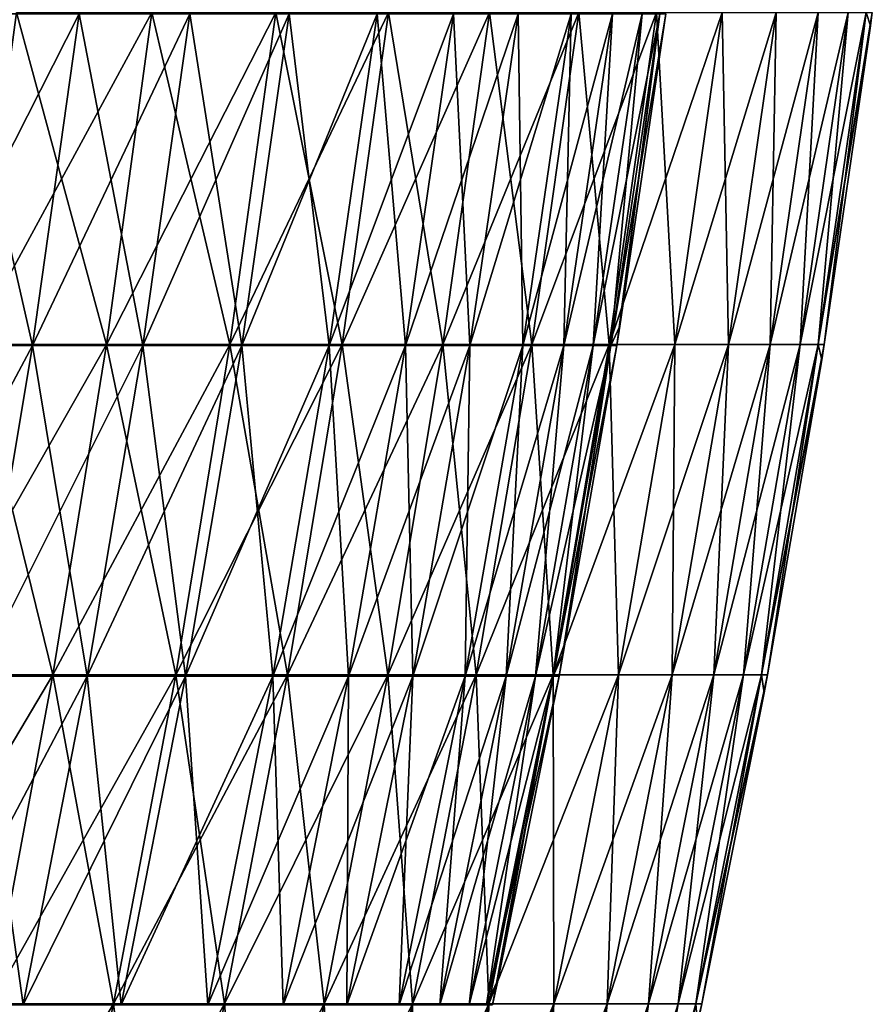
# Model space of a CAD drawing. Header units: millimetres. Extents: x -125 to 125, y -45 to 4025.
# Tile 750 of 755: x 116 to 124, y 3999 to 4009. Entities that reach past the tile are written whole.
import ezdxf

# ---------------------------------------------------------------- set-up
doc = ezdxf.new("R2010")
doc.units = ezdxf.units.MM
doc.header["$LTSCALE"] = 6.999206
for name, color, linetype in [('21', 7, 'CONTINUOUS'), ('22', 7, 'CONTINUOUS'), ('23', 7, 'CONTINUOUS'), ('24', 7, 'CONTINUOUS')]:
    doc.layers.add(name, color=color, linetype=linetype)

msp = doc.modelspace()

# ---------------------------------------------------------------- linework, layer by layer
at = {"layer": '21', "color": 7, "linetype": 'CONTINUOUS'}
for points in [[(115.121, 4005.4252, 44.5981), (116.4398, 4005.4252, 41.0318), (115.5598, 4008.6677, 44.7681), (115.121, 4005.4252, 44.5981)], [(115.5598, 4008.6677, 44.7681), (116.4398, 4005.4252, 41.0318), (116.8836, 4008.6677, 41.1882), (115.5598, 4008.6677, 44.7681)], [(116.4398, 4005.4252, 41.0318), (117.6481, 4005.4252, 37.4266), (116.8836, 4008.6677, 41.1882), (116.4398, 4005.4252, 41.0318)], [(116.8836, 4008.6677, 41.1882), (117.6481, 4005.4252, 37.4266), (118.0966, 4008.6677, 37.5692), (116.8836, 4008.6677, 41.1882)], [(117.6481, 4005.4252, 37.4266), (118.7449, 4005.4252, 33.7858), (118.0966, 4008.6677, 37.5692), (117.6481, 4005.4252, 37.4266)], [(118.0966, 4008.6677, 37.5692), (118.7449, 4005.4252, 33.7858), (119.1975, 4008.6677, 33.9146), (118.0966, 4008.6677, 37.5692)], [(118.7449, 4005.4252, 33.7858), (119.729, 4005.4252, 30.1131), (119.1975, 4008.6677, 33.9146), (118.7449, 4005.4252, 33.7858)], [(119.1975, 4008.6677, 33.9146), (119.729, 4005.4252, 30.1131), (120.1854, 4008.6677, 30.2278), (119.1975, 4008.6677, 33.9146)], [(119.729, 4005.4252, 30.1131), (120.5995, 4005.4252, 26.4117), (120.1854, 4008.6677, 30.2278), (119.729, 4005.4252, 30.1131)], [(120.1854, 4008.6677, 30.2278), (120.5995, 4005.4252, 26.4117), (121.0593, 4008.6677, 26.5124), (120.1854, 4008.6677, 30.2278)], [(120.5995, 4005.4252, 26.4117), (121.3557, 4005.4252, 22.6853), (121.0593, 4008.6677, 26.5124), (120.5995, 4005.4252, 26.4117)], [(121.0593, 4008.6677, 26.5124), (121.3557, 4005.4252, 22.6853), (121.8183, 4008.6677, 22.7718), (121.0593, 4008.6677, 26.5124)], [(121.3557, 4005.4252, 22.6853), (121.9967, 4005.4252, 18.9374), (121.8183, 4008.6677, 22.7718), (121.3557, 4005.4252, 22.6853)], [(121.8183, 4008.6677, 22.7718), (121.9967, 4005.4252, 18.9374), (122.4618, 4008.6677, 19.0096), (121.8183, 4008.6677, 22.7718)], [(121.9967, 4005.4252, 18.9374), (122.5221, 4005.4252, 15.1715), (122.4618, 4008.6677, 19.0096), (121.9967, 4005.4252, 18.9374)], [(122.4618, 4008.6677, 19.0096), (122.5221, 4005.4252, 15.1715), (122.9891, 4008.6677, 15.2294), (122.4618, 4008.6677, 19.0096)], [(122.5221, 4005.4252, 15.1715), (122.9312, 4005.4252, 11.3912), (122.9891, 4008.6677, 15.2294), (122.5221, 4005.4252, 15.1715)], [(122.9312, 4005.4252, 11.3912), (123.2236, 4005.4252, 7.6002), (123.3998, 4008.6677, 11.4347), (122.9312, 4005.4252, 11.3912)], [(122.9891, 4008.6677, 15.2294), (122.9312, 4005.4252, 11.3912), (123.3998, 4008.6677, 11.4347), (122.9891, 4008.6677, 15.2294)], [(123.2236, 4005.4252, 7.6002), (123.3992, 4005.4252, 3.8019), (123.6934, 4008.6677, 7.6291), (123.2236, 4005.4252, 7.6002)], [(123.3998, 4008.6677, 11.4347), (123.2236, 4005.4252, 7.6002), (123.6934, 4008.6677, 7.6291), (123.3998, 4008.6677, 11.4347)], [(123.3992, 4005.4252, 3.8019), (123.4578, 4005.4252), (123.8696, 4008.6677, 3.8164), (123.3992, 4005.4252, 3.8019)], [(123.6934, 4008.6677, 7.6291), (123.3992, 4005.4252, 3.8019), (123.8696, 4008.6677, 3.8164), (123.6934, 4008.6677, 7.6291)], [(123.8696, 4008.6677, 3.8164), (123.4578, 4005.4252), (123.9116, 4008.5402), (123.8696, 4008.6677, 3.8164)], [(123.9284, 4008.6677), (123.8696, 4008.6677, 3.8164), (123.9116, 4008.5402), (123.9284, 4008.6677)], [(114.603, 4002.1963, 44.3975), (115.9159, 4002.1963, 40.8472), (115.121, 4005.4252, 44.5981), (114.603, 4002.1963, 44.3975)], [(115.121, 4005.4252, 44.5981), (115.9159, 4002.1963, 40.8472), (116.4398, 4005.4252, 41.0318), (115.121, 4005.4252, 44.5981)], [(115.9159, 4002.1963, 40.8472), (117.1188, 4002.1963, 37.2582), (116.4398, 4005.4252, 41.0318), (115.9159, 4002.1963, 40.8472)], [(116.4398, 4005.4252, 41.0318), (117.1188, 4002.1963, 37.2582), (117.6481, 4005.4252, 37.4266), (116.4398, 4005.4252, 41.0318)], [(117.1188, 4002.1963, 37.2582), (118.2106, 4002.1963, 33.6338), (117.6481, 4005.4252, 37.4266), (117.1188, 4002.1963, 37.2582)], [(117.6481, 4005.4252, 37.4266), (118.2106, 4002.1963, 33.6338), (118.7449, 4005.4252, 33.7858), (117.6481, 4005.4252, 37.4266)], [(118.2106, 4002.1963, 33.6338), (119.1903, 4002.1963, 29.9776), (118.7449, 4005.4252, 33.7858), (118.2106, 4002.1963, 33.6338)], [(118.7449, 4005.4252, 33.7858), (119.1903, 4002.1963, 29.9776), (119.729, 4005.4252, 30.1131), (118.7449, 4005.4252, 33.7858)], [(119.1903, 4002.1963, 29.9776), (120.057, 4002.1963, 26.2929), (119.729, 4005.4252, 30.1131), (119.1903, 4002.1963, 29.9776)], [(119.729, 4005.4252, 30.1131), (120.057, 4002.1963, 26.2929), (120.5995, 4005.4252, 26.4117), (119.729, 4005.4252, 30.1131)], [(120.057, 4002.1963, 26.2929), (120.8097, 4002.1963, 22.5832), (120.5995, 4005.4252, 26.4117), (120.057, 4002.1963, 26.2929)], [(120.5995, 4005.4252, 26.4117), (120.8097, 4002.1963, 22.5832), (121.3557, 4005.4252, 22.6853), (120.5995, 4005.4252, 26.4117)], [(120.8097, 4002.1963, 22.5832), (121.4479, 4002.1963, 18.8522), (121.3557, 4005.4252, 22.6853), (120.8097, 4002.1963, 22.5832)], [(121.3557, 4005.4252, 22.6853), (121.4479, 4002.1963, 18.8522), (121.9967, 4005.4252, 18.9374), (121.3557, 4005.4252, 22.6853)], [(121.4479, 4002.1963, 18.8522), (121.9708, 4002.1963, 15.1033), (121.9967, 4005.4252, 18.9374), (121.4479, 4002.1963, 18.8522)], [(121.9708, 4002.1963, 15.1033), (122.3781, 4002.1963, 11.34), (122.5221, 4005.4252, 15.1715), (121.9708, 4002.1963, 15.1033)], [(121.9967, 4005.4252, 18.9374), (121.9708, 4002.1963, 15.1033), (122.5221, 4005.4252, 15.1715), (121.9967, 4005.4252, 18.9374)], [(122.3781, 4002.1963, 11.34), (122.6693, 4002.1963, 7.566), (122.9312, 4005.4252, 11.3912), (122.3781, 4002.1963, 11.34)], [(122.5221, 4005.4252, 15.1715), (122.3781, 4002.1963, 11.34), (122.9312, 4005.4252, 11.3912), (122.5221, 4005.4252, 15.1715)], [(122.6693, 4002.1963, 7.566), (122.8441, 4002.1963, 3.7848), (123.2236, 4005.4252, 7.6002), (122.6693, 4002.1963, 7.566)], [(122.9312, 4005.4252, 11.3912), (122.6693, 4002.1963, 7.566), (123.2236, 4005.4252, 7.6002), (122.9312, 4005.4252, 11.3912)], [(122.8441, 4002.1963, 3.7848), (122.9024, 4002.1963), (123.3992, 4005.4252, 3.8019), (122.8441, 4002.1963, 3.7848)], [(123.2236, 4005.4252, 7.6002), (122.8441, 4002.1963, 3.7848), (123.3992, 4005.4252, 3.8019), (123.2236, 4005.4252, 7.6002)], [(123.3992, 4005.4252, 3.8019), (122.9024, 4002.1963), (123.4337, 4005.2736), (123.3992, 4005.4252, 3.8019)], [(123.4578, 4005.4252), (123.3992, 4005.4252, 3.8019), (123.4337, 4005.2736), (123.4578, 4005.4252)], [(114.603, 4002.1963, 44.3975), (115.3124, 3998.983, 40.6345), (115.9159, 4002.1963, 40.8472), (114.603, 4002.1963, 44.3975)], [(115.3124, 3998.983, 40.6345), (116.509, 3998.983, 37.0642), (115.9159, 4002.1963, 40.8472), (115.3124, 3998.983, 40.6345)], [(115.9159, 4002.1963, 40.8472), (116.509, 3998.983, 37.0642), (117.1188, 4002.1963, 37.2582), (115.9159, 4002.1963, 40.8472)], [(116.509, 3998.983, 37.0642), (117.5952, 3998.983, 33.4587), (117.1188, 4002.1963, 37.2582), (116.509, 3998.983, 37.0642)], [(117.1188, 4002.1963, 37.2582), (117.5952, 3998.983, 33.4587), (118.2106, 4002.1963, 33.6338), (117.1188, 4002.1963, 37.2582)], [(117.5952, 3998.983, 33.4587), (118.5698, 3998.983, 29.8215), (118.2106, 4002.1963, 33.6338), (117.5952, 3998.983, 33.4587)], [(118.2106, 4002.1963, 33.6338), (118.5698, 3998.983, 29.8215), (119.1903, 4002.1963, 29.9776), (118.2106, 4002.1963, 33.6338)], [(118.5698, 3998.983, 29.8215), (119.4319, 3998.983, 26.156), (119.1903, 4002.1963, 29.9776), (118.5698, 3998.983, 29.8215)], [(119.1903, 4002.1963, 29.9776), (119.4319, 3998.983, 26.156), (120.057, 4002.1963, 26.2929), (119.1903, 4002.1963, 29.9776)], [(119.4319, 3998.983, 26.156), (120.1807, 3998.983, 22.4657), (120.057, 4002.1963, 26.2929), (119.4319, 3998.983, 26.156)], [(120.057, 4002.1963, 26.2929), (120.1807, 3998.983, 22.4657), (120.8097, 4002.1963, 22.5832), (120.057, 4002.1963, 26.2929)], [(120.1807, 3998.983, 22.4657), (120.8156, 3998.983, 18.754), (120.8097, 4002.1963, 22.5832), (120.1807, 3998.983, 22.4657)], [(120.8097, 4002.1963, 22.5832), (120.8156, 3998.983, 18.754), (121.4479, 4002.1963, 18.8522), (120.8097, 4002.1963, 22.5832)], [(120.8156, 3998.983, 18.754), (121.3358, 3998.983, 15.0246), (121.4479, 4002.1963, 18.8522), (120.8156, 3998.983, 18.754)], [(121.3358, 3998.983, 15.0246), (121.7409, 3998.983, 11.281), (121.9708, 4002.1963, 15.1033), (121.3358, 3998.983, 15.0246)], [(121.4479, 4002.1963, 18.8522), (121.3358, 3998.983, 15.0246), (121.9708, 4002.1963, 15.1033), (121.4479, 4002.1963, 18.8522)], [(121.7409, 3998.983, 11.281), (122.0306, 3998.983, 7.5266), (122.3781, 4002.1963, 11.34), (121.7409, 3998.983, 11.281)], [(121.9708, 4002.1963, 15.1033), (121.7409, 3998.983, 11.281), (122.3781, 4002.1963, 11.34), (121.9708, 4002.1963, 15.1033)], [(122.0306, 3998.983, 7.5266), (122.2045, 3998.983, 3.7651), (122.6693, 4002.1963, 7.566), (122.0306, 3998.983, 7.5266)], [(122.3781, 4002.1963, 11.34), (122.0306, 3998.983, 7.5266), (122.6693, 4002.1963, 7.566), (122.3781, 4002.1963, 11.34)], [(122.2045, 3998.983, 3.7651), (122.2625, 3998.983), (122.8441, 4002.1963, 3.7848), (122.2045, 3998.983, 3.7651)], [(122.6693, 4002.1963, 7.566), (122.2045, 3998.983, 3.7651), (122.8441, 4002.1963, 3.7848), (122.6693, 4002.1963, 7.566)], [(122.8441, 4002.1963, 3.7848), (122.2625, 3998.983), (122.8696, 4002.0207), (122.8441, 4002.1963, 3.7848)], [(122.9024, 4002.1963), (122.8441, 4002.1963, 3.7848), (122.8696, 4002.0207), (122.9024, 4002.1963)], [(114.6297, 3995.7875, 40.3939), (115.8192, 3995.7875, 36.8448), (115.3124, 3998.983, 40.6345), (114.6297, 3995.7875, 40.3939)], [(115.3124, 3998.983, 40.6345), (115.8192, 3995.7875, 36.8448), (116.509, 3998.983, 37.0642), (115.3124, 3998.983, 40.6345)], [(115.8192, 3995.7875, 36.8448), (116.8989, 3995.7875, 33.2606), (116.509, 3998.983, 37.0642), (115.8192, 3995.7875, 36.8448)], [(116.509, 3998.983, 37.0642), (116.8989, 3995.7875, 33.2606), (117.5952, 3998.983, 33.4587), (116.509, 3998.983, 37.0642)], [(116.8989, 3995.7875, 33.2606), (117.8678, 3995.7875, 29.6449), (117.5952, 3998.983, 33.4587), (116.8989, 3995.7875, 33.2606)], [(117.5952, 3998.983, 33.4587), (117.8678, 3995.7875, 29.6449), (118.5698, 3998.983, 29.8215), (117.5952, 3998.983, 33.4587)], [(117.8678, 3995.7875, 29.6449), (118.7248, 3995.7875, 26.0011), (118.5698, 3998.983, 29.8215), (117.8678, 3995.7875, 29.6449)], [(118.5698, 3998.983, 29.8215), (118.7248, 3995.7875, 26.0011), (119.4319, 3998.983, 26.156), (118.5698, 3998.983, 29.8215)], [(118.7248, 3995.7875, 26.0011), (119.4692, 3995.7875, 22.3327), (119.4319, 3998.983, 26.156), (118.7248, 3995.7875, 26.0011)], [(119.4319, 3998.983, 26.156), (119.4692, 3995.7875, 22.3327), (120.1807, 3998.983, 22.4657), (119.4319, 3998.983, 26.156)], [(119.4692, 3995.7875, 22.3327), (120.1002, 3995.7875, 18.643), (120.1807, 3998.983, 22.4657), (119.4692, 3995.7875, 22.3327)], [(120.1002, 3995.7875, 18.643), (120.6174, 3995.7875, 14.9357), (120.8156, 3998.983, 18.754), (120.1002, 3995.7875, 18.643)], [(120.1807, 3998.983, 22.4657), (120.1002, 3995.7875, 18.643), (120.8156, 3998.983, 18.754), (120.1807, 3998.983, 22.4657)], [(120.6174, 3995.7875, 14.9357), (121.0201, 3995.7875, 11.2142), (121.3358, 3998.983, 15.0246), (120.6174, 3995.7875, 14.9357)], [(120.8156, 3998.983, 18.754), (120.6174, 3995.7875, 14.9357), (121.3358, 3998.983, 15.0246), (120.8156, 3998.983, 18.754)], [(121.0201, 3995.7875, 11.2142), (121.3081, 3995.7875, 7.482), (121.7409, 3998.983, 11.281), (121.0201, 3995.7875, 11.2142)], [(121.3358, 3998.983, 15.0246), (121.0201, 3995.7875, 11.2142), (121.7409, 3998.983, 11.281), (121.3358, 3998.983, 15.0246)], [(121.3081, 3995.7875, 7.482), (121.481, 3995.7875, 3.7428), (122.0306, 3998.983, 7.5266), (121.3081, 3995.7875, 7.482)], [(121.7409, 3998.983, 11.281), (121.3081, 3995.7875, 7.482), (122.0306, 3998.983, 7.5266), (121.7409, 3998.983, 11.281)], [(121.481, 3995.7875, 3.7428), (121.5386, 3995.7875), (122.2045, 3998.983, 3.7651), (121.481, 3995.7875, 3.7428)], [(122.0306, 3998.983, 7.5266), (121.481, 3995.7875, 3.7428), (122.2045, 3998.983, 3.7651), (122.0306, 3998.983, 7.5266)], [(122.2045, 3998.983, 3.7651), (121.5386, 3995.7875), (122.2199, 3998.7838), (122.2045, 3998.983, 3.7651)], [(122.2625, 3998.983), (122.2045, 3998.983, 3.7651), (122.2199, 3998.7838), (122.2625, 3998.983)]]:
    msp.add_3dface(points, dxfattribs=at)
at = {"layer": '22', "color": 7, "linetype": 'CONTINUOUS'}
for points in [[(116.4398, 4005.4252, -41.0318), (115.121, 4005.4252, -44.5981), (116.8836, 4008.6677, -41.1882), (116.4398, 4005.4252, -41.0318)], [(116.8836, 4008.6677, -41.1882), (115.121, 4005.4252, -44.5981), (115.5598, 4008.6677, -44.7681), (116.8836, 4008.6677, -41.1882)], [(117.6481, 4005.4252, -37.4266), (116.4398, 4005.4252, -41.0318), (118.0966, 4008.6677, -37.5692), (117.6481, 4005.4252, -37.4266)], [(118.0966, 4008.6677, -37.5692), (116.4398, 4005.4252, -41.0318), (116.8836, 4008.6677, -41.1882), (118.0966, 4008.6677, -37.5692)], [(118.7449, 4005.4252, -33.7858), (117.6481, 4005.4252, -37.4266), (119.1975, 4008.6677, -33.9146), (118.7449, 4005.4252, -33.7858)], [(119.1975, 4008.6677, -33.9146), (117.6481, 4005.4252, -37.4266), (118.0966, 4008.6677, -37.5692), (119.1975, 4008.6677, -33.9146)], [(119.729, 4005.4252, -30.1131), (118.7449, 4005.4252, -33.7858), (120.1854, 4008.6677, -30.2278), (119.729, 4005.4252, -30.1131)], [(120.1854, 4008.6677, -30.2278), (118.7449, 4005.4252, -33.7858), (119.1975, 4008.6677, -33.9146), (120.1854, 4008.6677, -30.2278)], [(120.5995, 4005.4252, -26.4117), (119.729, 4005.4252, -30.1131), (121.0593, 4008.6677, -26.5124), (120.5995, 4005.4252, -26.4117)], [(121.0593, 4008.6677, -26.5124), (119.729, 4005.4252, -30.1131), (120.1854, 4008.6677, -30.2278), (121.0593, 4008.6677, -26.5124)], [(121.3557, 4005.4252, -22.6853), (120.5995, 4005.4252, -26.4117), (121.8183, 4008.6677, -22.7718), (121.3557, 4005.4252, -22.6853)], [(121.8183, 4008.6677, -22.7718), (120.5995, 4005.4252, -26.4117), (121.0593, 4008.6677, -26.5124), (121.8183, 4008.6677, -22.7718)], [(121.9967, 4005.4252, -18.9374), (121.3557, 4005.4252, -22.6853), (122.4618, 4008.6677, -19.0096), (121.9967, 4005.4252, -18.9374)], [(122.4618, 4008.6677, -19.0096), (121.3557, 4005.4252, -22.6853), (121.8183, 4008.6677, -22.7718), (122.4618, 4008.6677, -19.0096)], [(122.5221, 4005.4252, -15.1715), (121.9967, 4005.4252, -18.9374), (122.9891, 4008.6677, -15.2294), (122.5221, 4005.4252, -15.1715)], [(122.9891, 4008.6677, -15.2294), (121.9967, 4005.4252, -18.9374), (122.4618, 4008.6677, -19.0096), (122.9891, 4008.6677, -15.2294)], [(122.9312, 4005.4252, -11.3912), (122.5221, 4005.4252, -15.1715), (123.3998, 4008.6677, -11.4347), (122.9312, 4005.4252, -11.3912)], [(123.3998, 4008.6677, -11.4347), (122.5221, 4005.4252, -15.1715), (122.9891, 4008.6677, -15.2294), (123.3998, 4008.6677, -11.4347)], [(123.2236, 4005.4252, -7.6002), (122.9312, 4005.4252, -11.3912), (123.6934, 4008.6677, -7.6291), (123.2236, 4005.4252, -7.6002)], [(123.6934, 4008.6677, -7.6291), (122.9312, 4005.4252, -11.3912), (123.3998, 4008.6677, -11.4347), (123.6934, 4008.6677, -7.6291)], [(123.3992, 4005.4252, -3.8019), (123.2236, 4005.4252, -7.6002), (123.8696, 4008.6677, -3.8164), (123.3992, 4005.4252, -3.8019)], [(123.8696, 4008.6677, -3.8164), (123.2236, 4005.4252, -7.6002), (123.6934, 4008.6677, -7.6291), (123.8696, 4008.6677, -3.8164)], [(123.9284, 4008.6677), (123.9116, 4008.5402), (123.3992, 4005.4252, -3.8019), (123.9284, 4008.6677)], [(123.9284, 4008.6677), (123.3992, 4005.4252, -3.8019), (123.8696, 4008.6677, -3.8164), (123.9284, 4008.6677)], [(123.9116, 4008.5402), (123.4578, 4005.4252), (123.3992, 4005.4252, -3.8019), (123.9116, 4008.5402)], [(115.9159, 4002.1963, -40.8472), (114.603, 4002.1963, -44.3975), (116.4398, 4005.4252, -41.0318), (115.9159, 4002.1963, -40.8472)], [(116.4398, 4005.4252, -41.0318), (114.603, 4002.1963, -44.3975), (115.121, 4005.4252, -44.5981), (116.4398, 4005.4252, -41.0318)], [(117.1188, 4002.1963, -37.2582), (115.9159, 4002.1963, -40.8472), (117.6481, 4005.4252, -37.4266), (117.1188, 4002.1963, -37.2582)], [(117.6481, 4005.4252, -37.4266), (115.9159, 4002.1963, -40.8472), (116.4398, 4005.4252, -41.0318), (117.6481, 4005.4252, -37.4266)], [(118.2106, 4002.1963, -33.6338), (117.1188, 4002.1963, -37.2582), (118.7449, 4005.4252, -33.7858), (118.2106, 4002.1963, -33.6338)], [(118.7449, 4005.4252, -33.7858), (117.1188, 4002.1963, -37.2582), (117.6481, 4005.4252, -37.4266), (118.7449, 4005.4252, -33.7858)], [(119.1903, 4002.1963, -29.9776), (118.2106, 4002.1963, -33.6338), (119.729, 4005.4252, -30.1131), (119.1903, 4002.1963, -29.9776)], [(119.729, 4005.4252, -30.1131), (118.2106, 4002.1963, -33.6338), (118.7449, 4005.4252, -33.7858), (119.729, 4005.4252, -30.1131)], [(120.057, 4002.1963, -26.2929), (119.1903, 4002.1963, -29.9776), (120.5995, 4005.4252, -26.4117), (120.057, 4002.1963, -26.2929)], [(120.5995, 4005.4252, -26.4117), (119.1903, 4002.1963, -29.9776), (119.729, 4005.4252, -30.1131), (120.5995, 4005.4252, -26.4117)], [(120.8097, 4002.1963, -22.5832), (120.057, 4002.1963, -26.2929), (121.3557, 4005.4252, -22.6853), (120.8097, 4002.1963, -22.5832)], [(121.3557, 4005.4252, -22.6853), (120.057, 4002.1963, -26.2929), (120.5995, 4005.4252, -26.4117), (121.3557, 4005.4252, -22.6853)], [(121.4479, 4002.1963, -18.8522), (120.8097, 4002.1963, -22.5832), (121.9967, 4005.4252, -18.9374), (121.4479, 4002.1963, -18.8522)], [(121.9967, 4005.4252, -18.9374), (120.8097, 4002.1963, -22.5832), (121.3557, 4005.4252, -22.6853), (121.9967, 4005.4252, -18.9374)], [(121.9708, 4002.1963, -15.1033), (121.4479, 4002.1963, -18.8522), (122.5221, 4005.4252, -15.1715), (121.9708, 4002.1963, -15.1033)], [(122.5221, 4005.4252, -15.1715), (121.4479, 4002.1963, -18.8522), (121.9967, 4005.4252, -18.9374), (122.5221, 4005.4252, -15.1715)], [(122.3781, 4002.1963, -11.34), (121.9708, 4002.1963, -15.1033), (122.9312, 4005.4252, -11.3912), (122.3781, 4002.1963, -11.34)], [(122.9312, 4005.4252, -11.3912), (121.9708, 4002.1963, -15.1033), (122.5221, 4005.4252, -15.1715), (122.9312, 4005.4252, -11.3912)], [(122.6693, 4002.1963, -7.566), (122.3781, 4002.1963, -11.34), (123.2236, 4005.4252, -7.6002), (122.6693, 4002.1963, -7.566)], [(123.2236, 4005.4252, -7.6002), (122.3781, 4002.1963, -11.34), (122.9312, 4005.4252, -11.3912), (123.2236, 4005.4252, -7.6002)], [(122.8441, 4002.1963, -3.7848), (122.6693, 4002.1963, -7.566), (123.3992, 4005.4252, -3.8019), (122.8441, 4002.1963, -3.7848)], [(123.3992, 4005.4252, -3.8019), (122.6693, 4002.1963, -7.566), (123.2236, 4005.4252, -7.6002), (123.3992, 4005.4252, -3.8019)], [(123.4578, 4005.4252), (123.4337, 4005.2736), (122.8441, 4002.1963, -3.7848), (123.4578, 4005.4252)], [(123.4578, 4005.4252), (122.8441, 4002.1963, -3.7848), (123.3992, 4005.4252, -3.8019), (123.4578, 4005.4252)], [(123.4337, 4005.2736), (122.9024, 4002.1963), (122.8441, 4002.1963, -3.7848), (123.4337, 4005.2736)], [(115.3124, 3998.983, -40.6345), (114.0064, 3998.983, -44.1663), (115.9159, 4002.1963, -40.8472), (115.3124, 3998.983, -40.6345)], [(115.9159, 4002.1963, -40.8472), (114.0064, 3998.983, -44.1663), (114.603, 4002.1963, -44.3975), (115.9159, 4002.1963, -40.8472)], [(116.509, 3998.983, -37.0642), (115.3124, 3998.983, -40.6345), (117.1188, 4002.1963, -37.2582), (116.509, 3998.983, -37.0642)], [(117.1188, 4002.1963, -37.2582), (115.3124, 3998.983, -40.6345), (115.9159, 4002.1963, -40.8472), (117.1188, 4002.1963, -37.2582)], [(117.5952, 3998.983, -33.4587), (116.509, 3998.983, -37.0642), (118.2106, 4002.1963, -33.6338), (117.5952, 3998.983, -33.4587)], [(118.2106, 4002.1963, -33.6338), (116.509, 3998.983, -37.0642), (117.1188, 4002.1963, -37.2582), (118.2106, 4002.1963, -33.6338)], [(118.5698, 3998.983, -29.8215), (117.5952, 3998.983, -33.4587), (119.1903, 4002.1963, -29.9776), (118.5698, 3998.983, -29.8215)], [(119.1903, 4002.1963, -29.9776), (117.5952, 3998.983, -33.4587), (118.2106, 4002.1963, -33.6338), (119.1903, 4002.1963, -29.9776)], [(119.4319, 3998.983, -26.156), (118.5698, 3998.983, -29.8215), (120.057, 4002.1963, -26.2929), (119.4319, 3998.983, -26.156)], [(120.057, 4002.1963, -26.2929), (118.5698, 3998.983, -29.8215), (119.1903, 4002.1963, -29.9776), (120.057, 4002.1963, -26.2929)], [(120.1807, 3998.983, -22.4657), (119.4319, 3998.983, -26.156), (120.8097, 4002.1963, -22.5832), (120.1807, 3998.983, -22.4657)], [(120.8097, 4002.1963, -22.5832), (119.4319, 3998.983, -26.156), (120.057, 4002.1963, -26.2929), (120.8097, 4002.1963, -22.5832)], [(120.8156, 3998.983, -18.754), (120.1807, 3998.983, -22.4657), (121.4479, 4002.1963, -18.8522), (120.8156, 3998.983, -18.754)], [(121.4479, 4002.1963, -18.8522), (120.1807, 3998.983, -22.4657), (120.8097, 4002.1963, -22.5832), (121.4479, 4002.1963, -18.8522)], [(121.3358, 3998.983, -15.0246), (120.8156, 3998.983, -18.754), (121.9708, 4002.1963, -15.1033), (121.3358, 3998.983, -15.0246)], [(121.9708, 4002.1963, -15.1033), (120.8156, 3998.983, -18.754), (121.4479, 4002.1963, -18.8522), (121.9708, 4002.1963, -15.1033)], [(121.7409, 3998.983, -11.281), (121.3358, 3998.983, -15.0246), (122.3781, 4002.1963, -11.34), (121.7409, 3998.983, -11.281)], [(122.3781, 4002.1963, -11.34), (121.3358, 3998.983, -15.0246), (121.9708, 4002.1963, -15.1033), (122.3781, 4002.1963, -11.34)], [(122.0306, 3998.983, -7.5266), (121.7409, 3998.983, -11.281), (122.6693, 4002.1963, -7.566), (122.0306, 3998.983, -7.5266)], [(122.6693, 4002.1963, -7.566), (121.7409, 3998.983, -11.281), (122.3781, 4002.1963, -11.34), (122.6693, 4002.1963, -7.566)], [(122.2045, 3998.983, -3.7651), (122.0306, 3998.983, -7.5266), (122.8441, 4002.1963, -3.7848), (122.2045, 3998.983, -3.7651)], [(122.8441, 4002.1963, -3.7848), (122.0306, 3998.983, -7.5266), (122.6693, 4002.1963, -7.566), (122.8441, 4002.1963, -3.7848)], [(122.9024, 4002.1963), (122.8696, 4002.0207), (122.2045, 3998.983, -3.7651), (122.9024, 4002.1963)], [(122.9024, 4002.1963), (122.2045, 3998.983, -3.7651), (122.8441, 4002.1963, -3.7848), (122.9024, 4002.1963)], [(122.8696, 4002.0207), (122.2625, 3998.983), (122.2045, 3998.983, -3.7651), (122.8696, 4002.0207)], [(115.8192, 3995.7875, -36.8448), (114.6297, 3995.7875, -40.3939), (116.509, 3998.983, -37.0642), (115.8192, 3995.7875, -36.8448)], [(116.509, 3998.983, -37.0642), (114.6297, 3995.7875, -40.3939), (115.3124, 3998.983, -40.6345), (116.509, 3998.983, -37.0642)], [(116.8989, 3995.7875, -33.2606), (115.8192, 3995.7875, -36.8448), (117.5952, 3998.983, -33.4587), (116.8989, 3995.7875, -33.2606)], [(117.5952, 3998.983, -33.4587), (115.8192, 3995.7875, -36.8448), (116.509, 3998.983, -37.0642), (117.5952, 3998.983, -33.4587)], [(117.8678, 3995.7875, -29.6449), (116.8989, 3995.7875, -33.2606), (118.5698, 3998.983, -29.8215), (117.8678, 3995.7875, -29.6449)], [(118.5698, 3998.983, -29.8215), (116.8989, 3995.7875, -33.2606), (117.5952, 3998.983, -33.4587), (118.5698, 3998.983, -29.8215)], [(118.7248, 3995.7875, -26.0011), (117.8678, 3995.7875, -29.6449), (119.4319, 3998.983, -26.156), (118.7248, 3995.7875, -26.0011)], [(119.4319, 3998.983, -26.156), (117.8678, 3995.7875, -29.6449), (118.5698, 3998.983, -29.8215), (119.4319, 3998.983, -26.156)], [(119.4692, 3995.7875, -22.3327), (118.7248, 3995.7875, -26.0011), (120.1807, 3998.983, -22.4657), (119.4692, 3995.7875, -22.3327)], [(120.1807, 3998.983, -22.4657), (118.7248, 3995.7875, -26.0011), (119.4319, 3998.983, -26.156), (120.1807, 3998.983, -22.4657)], [(120.1002, 3995.7875, -18.643), (119.4692, 3995.7875, -22.3327), (120.8156, 3998.983, -18.754), (120.1002, 3995.7875, -18.643)], [(120.8156, 3998.983, -18.754), (119.4692, 3995.7875, -22.3327), (120.1807, 3998.983, -22.4657), (120.8156, 3998.983, -18.754)], [(120.6174, 3995.7875, -14.9357), (120.1002, 3995.7875, -18.643), (121.3358, 3998.983, -15.0246), (120.6174, 3995.7875, -14.9357)], [(121.3358, 3998.983, -15.0246), (120.1002, 3995.7875, -18.643), (120.8156, 3998.983, -18.754), (121.3358, 3998.983, -15.0246)], [(121.0201, 3995.7875, -11.2142), (120.6174, 3995.7875, -14.9357), (121.7409, 3998.983, -11.281), (121.0201, 3995.7875, -11.2142)], [(121.7409, 3998.983, -11.281), (120.6174, 3995.7875, -14.9357), (121.3358, 3998.983, -15.0246), (121.7409, 3998.983, -11.281)], [(121.3081, 3995.7875, -7.482), (121.0201, 3995.7875, -11.2142), (122.0306, 3998.983, -7.5266), (121.3081, 3995.7875, -7.482)], [(122.0306, 3998.983, -7.5266), (121.0201, 3995.7875, -11.2142), (121.7409, 3998.983, -11.281), (122.0306, 3998.983, -7.5266)], [(121.481, 3995.7875, -3.7428), (121.3081, 3995.7875, -7.482), (122.2045, 3998.983, -3.7651), (121.481, 3995.7875, -3.7428)], [(122.2045, 3998.983, -3.7651), (121.3081, 3995.7875, -7.482), (122.0306, 3998.983, -7.5266), (122.2045, 3998.983, -3.7651)], [(122.2625, 3998.983), (122.2199, 3998.7838), (121.481, 3995.7875, -3.7428), (122.2625, 3998.983)], [(122.2625, 3998.983), (121.481, 3995.7875, -3.7428), (122.2045, 3998.983, -3.7651), (122.2625, 3998.983)]]:
    msp.add_3dface(points, dxfattribs=at)
at = {"layer": '23', "color": 7, "linetype": 'CONTINUOUS'}
for points in [[(114.5278, 4005.4142, -40.3581), (115.7163, 4005.4142, -36.812), (114.9795, 4008.6577, -40.5172), (114.5278, 4005.4142, -40.3581)], [(114.9795, 4008.6577, -40.5172), (115.7163, 4005.4142, -36.812), (116.1727, 4008.6577, -36.9572), (114.9795, 4008.6577, -40.5172)], [(115.7163, 4005.4142, -36.812), (116.7951, 4005.4142, -33.2311), (116.1727, 4008.6577, -36.9572), (115.7163, 4005.4142, -36.812)], [(116.1727, 4008.6577, -36.9572), (116.7951, 4005.4142, -33.2311), (117.2557, 4008.6577, -33.3621), (116.1727, 4008.6577, -36.9572)], [(116.7951, 4005.4142, -33.2311), (117.763, 4005.4142, -29.6186), (117.2557, 4008.6577, -33.3621), (116.7951, 4005.4142, -33.2311)], [(117.2557, 4008.6577, -33.3621), (117.763, 4005.4142, -29.6186), (118.2275, 4008.6577, -29.7354), (117.2557, 4008.6577, -33.3621)], [(117.763, 4005.4142, -29.6186), (118.6193, 4005.4142, -25.978), (118.2275, 4008.6577, -29.7354), (117.763, 4005.4142, -29.6186)], [(118.2275, 4008.6577, -29.7354), (118.6193, 4005.4142, -25.978), (119.0871, 4008.6577, -26.0805), (118.2275, 4008.6577, -29.7354)], [(118.6193, 4005.4142, -25.978), (119.363, 4005.4142, -22.3128), (119.0871, 4008.6577, -26.0805), (118.6193, 4005.4142, -25.978)], [(119.0871, 4008.6577, -26.0805), (119.363, 4005.4142, -22.3128), (119.8338, 4008.6577, -22.4008), (119.0871, 4008.6577, -26.0805)], [(119.363, 4005.4142, -22.3128), (119.9935, 4005.4142, -18.6264), (119.8338, 4008.6577, -22.4008), (119.363, 4005.4142, -22.3128)], [(119.8338, 4008.6577, -22.4008), (119.9935, 4005.4142, -18.6264), (120.4668, 4008.6577, -18.6999), (119.8338, 4008.6577, -22.4008)], [(119.9935, 4005.4142, -18.6264), (120.5102, 4005.4142, -14.9224), (120.4668, 4008.6577, -18.6999), (119.9935, 4005.4142, -18.6264)], [(120.4668, 4008.6577, -18.6999), (120.5102, 4005.4142, -14.9224), (120.9855, 4008.6577, -14.9813), (120.4668, 4008.6577, -18.6999)], [(120.5102, 4005.4142, -14.9224), (120.9126, 4005.4142, -11.2042), (120.9855, 4008.6577, -14.9813), (120.5102, 4005.4142, -14.9224)], [(120.9126, 4005.4142, -11.2042), (121.2003, 4005.4142, -7.4754), (121.3895, 4008.6577, -11.2484), (120.9126, 4005.4142, -11.2042)], [(120.9855, 4008.6577, -14.9813), (120.9126, 4005.4142, -11.2042), (121.3895, 4008.6577, -11.2484), (120.9855, 4008.6577, -14.9813)], [(121.2003, 4005.4142, -7.4754), (121.373, 4005.4142, -3.7395), (121.6783, 4008.6577, -7.5049), (121.2003, 4005.4142, -7.4754)], [(121.3895, 4008.6577, -11.2484), (121.2003, 4005.4142, -7.4754), (121.6783, 4008.6577, -7.5049), (121.3895, 4008.6577, -11.2484)], [(121.373, 4005.4142, -3.7395), (121.4306, 4005.4142), (121.8517, 4008.6577, -3.7542), (121.373, 4005.4142, -3.7395)], [(121.6783, 4008.6577, -7.5049), (121.373, 4005.4142, -3.7395), (121.8517, 4008.6577, -3.7542), (121.6783, 4008.6577, -7.5049)], [(121.8517, 4008.6577, -3.7542), (121.4306, 4005.4142), (121.4612, 4005.605), (121.8517, 4008.6577, -3.7542)], [(121.9095, 4008.6577), (121.8517, 4008.6577, -3.7542), (121.4612, 4005.605), (121.9095, 4008.6577)], [(114.5278, 4005.4142, -40.3581), (115.1778, 4002.1846, -36.6407), (115.7163, 4005.4142, -36.812), (114.5278, 4005.4142, -40.3581)], [(115.1778, 4002.1846, -36.6407), (116.2515, 4002.1846, -33.0764), (115.7163, 4005.4142, -36.812), (115.1778, 4002.1846, -36.6407)], [(115.7163, 4005.4142, -36.812), (116.2515, 4002.1846, -33.0764), (116.7951, 4005.4142, -33.2311), (115.7163, 4005.4142, -36.812)], [(116.2515, 4002.1846, -33.0764), (117.2149, 4002.1846, -29.4807), (116.7951, 4005.4142, -33.2311), (116.2515, 4002.1846, -33.0764)], [(116.7951, 4005.4142, -33.2311), (117.2149, 4002.1846, -29.4807), (117.763, 4005.4142, -29.6186), (116.7951, 4005.4142, -33.2311)], [(117.2149, 4002.1846, -29.4807), (118.0672, 4002.1846, -25.8571), (117.763, 4005.4142, -29.6186), (117.2149, 4002.1846, -29.4807)], [(117.763, 4005.4142, -29.6186), (118.0672, 4002.1846, -25.8571), (118.6193, 4005.4142, -25.978), (117.763, 4005.4142, -29.6186)], [(118.0672, 4002.1846, -25.8571), (118.8075, 4002.1846, -22.209), (118.6193, 4005.4142, -25.978), (118.0672, 4002.1846, -25.8571)], [(118.6193, 4005.4142, -25.978), (118.8075, 4002.1846, -22.209), (119.363, 4005.4142, -22.3128), (118.6193, 4005.4142, -25.978)], [(118.8075, 4002.1846, -22.209), (119.4351, 4002.1846, -18.5398), (119.363, 4005.4142, -22.3128), (118.8075, 4002.1846, -22.209)], [(119.363, 4005.4142, -22.3128), (119.4351, 4002.1846, -18.5398), (119.9935, 4005.4142, -18.6264), (119.363, 4005.4142, -22.3128)], [(119.4351, 4002.1846, -18.5398), (119.9493, 4002.1846, -14.8529), (119.9935, 4005.4142, -18.6264), (119.4351, 4002.1846, -18.5398)], [(119.9493, 4002.1846, -14.8529), (120.3499, 4002.1846, -11.1521), (120.5102, 4005.4142, -14.9224), (119.9493, 4002.1846, -14.8529)], [(119.9935, 4005.4142, -18.6264), (119.9493, 4002.1846, -14.8529), (120.5102, 4005.4142, -14.9224), (119.9935, 4005.4142, -18.6264)], [(120.3499, 4002.1846, -11.1521), (120.6362, 4002.1846, -7.4406), (120.9126, 4005.4142, -11.2042), (120.3499, 4002.1846, -11.1521)], [(120.5102, 4005.4142, -14.9224), (120.3499, 4002.1846, -11.1521), (120.9126, 4005.4142, -11.2042), (120.5102, 4005.4142, -14.9224)], [(120.6362, 4002.1846, -7.4406), (120.8081, 4002.1846, -3.7221), (121.2003, 4005.4142, -7.4754), (120.6362, 4002.1846, -7.4406)], [(120.9126, 4005.4142, -11.2042), (120.6362, 4002.1846, -7.4406), (121.2003, 4005.4142, -7.4754), (120.9126, 4005.4142, -11.2042)], [(120.8081, 4002.1846, -3.7221), (120.8654, 4002.1846), (121.373, 4005.4142, -3.7395), (120.8081, 4002.1846, -3.7221)], [(121.2003, 4005.4142, -7.4754), (120.8081, 4002.1846, -3.7221), (121.373, 4005.4142, -3.7395), (121.2003, 4005.4142, -7.4754)], [(121.373, 4005.4142, -3.7395), (120.8654, 4002.1846), (120.9072, 4002.4067), (121.373, 4005.4142, -3.7395)], [(121.4306, 4005.4142), (121.373, 4005.4142, -3.7395), (120.9072, 4002.4067), (121.4306, 4005.4142)], [(114.5573, 3998.9712, -36.4433), (115.6253, 3998.9712, -32.8982), (115.1778, 4002.1846, -36.6407), (114.5573, 3998.9712, -36.4433)], [(115.1778, 4002.1846, -36.6407), (115.6253, 3998.9712, -32.8982), (116.2515, 4002.1846, -33.0764), (115.1778, 4002.1846, -36.6407)], [(115.6253, 3998.9712, -32.8982), (116.5835, 3998.9712, -29.3219), (116.2515, 4002.1846, -33.0764), (115.6253, 3998.9712, -32.8982)], [(116.2515, 4002.1846, -33.0764), (116.5835, 3998.9712, -29.3219), (117.2149, 4002.1846, -29.4807), (116.2515, 4002.1846, -33.0764)], [(116.5835, 3998.9712, -29.3219), (117.4312, 3998.9712, -25.7178), (117.2149, 4002.1846, -29.4807), (116.5835, 3998.9712, -29.3219)], [(117.2149, 4002.1846, -29.4807), (117.4312, 3998.9712, -25.7178), (118.0672, 4002.1846, -25.8571), (117.2149, 4002.1846, -29.4807)], [(117.4312, 3998.9712, -25.7178), (118.1675, 3998.9712, -22.0893), (118.0672, 4002.1846, -25.8571), (117.4312, 3998.9712, -25.7178)], [(118.0672, 4002.1846, -25.8571), (118.1675, 3998.9712, -22.0893), (118.8075, 4002.1846, -22.209), (118.0672, 4002.1846, -25.8571)], [(118.1675, 3998.9712, -22.0893), (118.7917, 3998.9712, -18.4399), (118.8075, 4002.1846, -22.209), (118.1675, 3998.9712, -22.0893)], [(118.7917, 3998.9712, -18.4399), (119.3032, 3998.9712, -14.7729), (119.4351, 4002.1846, -18.5398), (118.7917, 3998.9712, -18.4399)], [(118.8075, 4002.1846, -22.209), (118.7917, 3998.9712, -18.4399), (119.4351, 4002.1846, -18.5398), (118.8075, 4002.1846, -22.209)], [(119.3032, 3998.9712, -14.7729), (119.7016, 3998.9712, -11.092), (119.9493, 4002.1846, -14.8529), (119.3032, 3998.9712, -14.7729)], [(119.4351, 4002.1846, -18.5398), (119.3032, 3998.9712, -14.7729), (119.9493, 4002.1846, -14.8529), (119.4351, 4002.1846, -18.5398)], [(119.7016, 3998.9712, -11.092), (119.9864, 3998.9712, -7.4005), (120.3499, 4002.1846, -11.1521), (119.7016, 3998.9712, -11.092)], [(119.9493, 4002.1846, -14.8529), (119.7016, 3998.9712, -11.092), (120.3499, 4002.1846, -11.1521), (119.9493, 4002.1846, -14.8529)], [(119.9864, 3998.9712, -7.4005), (120.1574, 3998.9712, -3.702), (120.6362, 4002.1846, -7.4406), (119.9864, 3998.9712, -7.4005)], [(120.3499, 4002.1846, -11.1521), (119.9864, 3998.9712, -7.4005), (120.6362, 4002.1846, -7.4406), (120.3499, 4002.1846, -11.1521)], [(120.1574, 3998.9712, -3.702), (120.2144, 3998.9712), (120.8081, 4002.1846, -3.7221), (120.1574, 3998.9712, -3.702)], [(120.6362, 4002.1846, -7.4406), (120.1574, 3998.9712, -3.702), (120.8081, 4002.1846, -3.7221), (120.6362, 4002.1846, -7.4406)], [(120.8081, 4002.1846, -3.7221), (120.2144, 3998.9712), (120.2689, 3999.2241), (120.8081, 4002.1846, -3.7221)], [(120.8654, 4002.1846), (120.8081, 4002.1846, -3.7221), (120.2689, 3999.2241), (120.8654, 4002.1846)]]:
    msp.add_3dface(points, dxfattribs=at)
at = {"layer": '24', "color": 7, "linetype": 'CONTINUOUS'}
for points in [[(115.7163, 4005.4142, 36.812), (114.5278, 4005.4142, 40.3581), (116.1727, 4008.6577, 36.9572), (115.7163, 4005.4142, 36.812)], [(116.1727, 4008.6577, 36.9572), (114.5278, 4005.4142, 40.3581), (114.9795, 4008.6577, 40.5172), (116.1727, 4008.6577, 36.9572)], [(116.7951, 4005.4142, 33.2311), (115.7163, 4005.4142, 36.812), (117.2557, 4008.6577, 33.3621), (116.7951, 4005.4142, 33.2311)], [(117.2557, 4008.6577, 33.3621), (115.7163, 4005.4142, 36.812), (116.1727, 4008.6577, 36.9572), (117.2557, 4008.6577, 33.3621)], [(117.763, 4005.4142, 29.6186), (116.7951, 4005.4142, 33.2311), (118.2275, 4008.6577, 29.7354), (117.763, 4005.4142, 29.6186)], [(118.2275, 4008.6577, 29.7354), (116.7951, 4005.4142, 33.2311), (117.2557, 4008.6577, 33.3621), (118.2275, 4008.6577, 29.7354)], [(118.6193, 4005.4142, 25.978), (117.763, 4005.4142, 29.6186), (119.0871, 4008.6577, 26.0805), (118.6193, 4005.4142, 25.978)], [(119.0871, 4008.6577, 26.0805), (117.763, 4005.4142, 29.6186), (118.2275, 4008.6577, 29.7354), (119.0871, 4008.6577, 26.0805)], [(119.363, 4005.4142, 22.3128), (118.6193, 4005.4142, 25.978), (119.8338, 4008.6577, 22.4008), (119.363, 4005.4142, 22.3128)], [(119.8338, 4008.6577, 22.4008), (118.6193, 4005.4142, 25.978), (119.0871, 4008.6577, 26.0805), (119.8338, 4008.6577, 22.4008)], [(119.9935, 4005.4142, 18.6264), (119.363, 4005.4142, 22.3128), (120.4668, 4008.6577, 18.6999), (119.9935, 4005.4142, 18.6264)], [(120.4668, 4008.6577, 18.6999), (119.363, 4005.4142, 22.3128), (119.8338, 4008.6577, 22.4008), (120.4668, 4008.6577, 18.6999)], [(120.5102, 4005.4142, 14.9224), (119.9935, 4005.4142, 18.6264), (120.9855, 4008.6577, 14.9813), (120.5102, 4005.4142, 14.9224)], [(120.9855, 4008.6577, 14.9813), (119.9935, 4005.4142, 18.6264), (120.4668, 4008.6577, 18.6999), (120.9855, 4008.6577, 14.9813)], [(120.9126, 4005.4142, 11.2042), (120.5102, 4005.4142, 14.9224), (121.3895, 4008.6577, 11.2484), (120.9126, 4005.4142, 11.2042)], [(121.3895, 4008.6577, 11.2484), (120.5102, 4005.4142, 14.9224), (120.9855, 4008.6577, 14.9813), (121.3895, 4008.6577, 11.2484)], [(121.2003, 4005.4142, 7.4754), (120.9126, 4005.4142, 11.2042), (121.6783, 4008.6577, 7.5049), (121.2003, 4005.4142, 7.4754)], [(121.6783, 4008.6577, 7.5049), (120.9126, 4005.4142, 11.2042), (121.3895, 4008.6577, 11.2484), (121.6783, 4008.6577, 7.5049)], [(121.373, 4005.4142, 3.7395), (121.2003, 4005.4142, 7.4754), (121.8517, 4008.6577, 3.7542), (121.373, 4005.4142, 3.7395)], [(121.8517, 4008.6577, 3.7542), (121.2003, 4005.4142, 7.4754), (121.6783, 4008.6577, 7.5049), (121.8517, 4008.6577, 3.7542)], [(121.9095, 4008.6577), (121.4612, 4005.605), (121.373, 4005.4142, 3.7395), (121.9095, 4008.6577)], [(121.9095, 4008.6577), (121.373, 4005.4142, 3.7395), (121.8517, 4008.6577, 3.7542), (121.9095, 4008.6577)], [(121.4612, 4005.605), (121.4306, 4005.4142), (121.373, 4005.4142, 3.7395), (121.4612, 4005.605)], [(115.1778, 4002.1846, 36.6407), (113.9948, 4002.1846, 40.1702), (115.7163, 4005.4142, 36.812), (115.1778, 4002.1846, 36.6407)], [(115.7163, 4005.4142, 36.812), (113.9948, 4002.1846, 40.1702), (114.5278, 4005.4142, 40.3581), (115.7163, 4005.4142, 36.812)], [(116.2515, 4002.1846, 33.0764), (115.1778, 4002.1846, 36.6407), (116.7951, 4005.4142, 33.2311), (116.2515, 4002.1846, 33.0764)], [(116.7951, 4005.4142, 33.2311), (115.1778, 4002.1846, 36.6407), (115.7163, 4005.4142, 36.812), (116.7951, 4005.4142, 33.2311)], [(117.2149, 4002.1846, 29.4807), (116.2515, 4002.1846, 33.0764), (117.763, 4005.4142, 29.6186), (117.2149, 4002.1846, 29.4807)], [(117.763, 4005.4142, 29.6186), (116.2515, 4002.1846, 33.0764), (116.7951, 4005.4142, 33.2311), (117.763, 4005.4142, 29.6186)], [(118.0672, 4002.1846, 25.8571), (117.2149, 4002.1846, 29.4807), (118.6193, 4005.4142, 25.978), (118.0672, 4002.1846, 25.8571)], [(118.6193, 4005.4142, 25.978), (117.2149, 4002.1846, 29.4807), (117.763, 4005.4142, 29.6186), (118.6193, 4005.4142, 25.978)], [(118.8075, 4002.1846, 22.209), (118.0672, 4002.1846, 25.8571), (119.363, 4005.4142, 22.3128), (118.8075, 4002.1846, 22.209)], [(119.363, 4005.4142, 22.3128), (118.0672, 4002.1846, 25.8571), (118.6193, 4005.4142, 25.978), (119.363, 4005.4142, 22.3128)], [(119.4351, 4002.1846, 18.5398), (118.8075, 4002.1846, 22.209), (119.9935, 4005.4142, 18.6264), (119.4351, 4002.1846, 18.5398)], [(119.9935, 4005.4142, 18.6264), (118.8075, 4002.1846, 22.209), (119.363, 4005.4142, 22.3128), (119.9935, 4005.4142, 18.6264)], [(119.9493, 4002.1846, 14.8529), (119.4351, 4002.1846, 18.5398), (120.5102, 4005.4142, 14.9224), (119.9493, 4002.1846, 14.8529)], [(120.5102, 4005.4142, 14.9224), (119.4351, 4002.1846, 18.5398), (119.9935, 4005.4142, 18.6264), (120.5102, 4005.4142, 14.9224)], [(120.3499, 4002.1846, 11.1521), (119.9493, 4002.1846, 14.8529), (120.9126, 4005.4142, 11.2042), (120.3499, 4002.1846, 11.1521)], [(120.9126, 4005.4142, 11.2042), (119.9493, 4002.1846, 14.8529), (120.5102, 4005.4142, 14.9224), (120.9126, 4005.4142, 11.2042)], [(120.6362, 4002.1846, 7.4406), (120.3499, 4002.1846, 11.1521), (121.2003, 4005.4142, 7.4754), (120.6362, 4002.1846, 7.4406)], [(121.2003, 4005.4142, 7.4754), (120.3499, 4002.1846, 11.1521), (120.9126, 4005.4142, 11.2042), (121.2003, 4005.4142, 7.4754)], [(120.8081, 4002.1846, 3.7221), (120.6362, 4002.1846, 7.4406), (121.373, 4005.4142, 3.7395), (120.8081, 4002.1846, 3.7221)], [(121.373, 4005.4142, 3.7395), (120.6362, 4002.1846, 7.4406), (121.2003, 4005.4142, 7.4754), (121.373, 4005.4142, 3.7395)], [(121.4306, 4005.4142), (120.9072, 4002.4067), (120.8081, 4002.1846, 3.7221), (121.4306, 4005.4142)], [(121.4306, 4005.4142), (120.8081, 4002.1846, 3.7221), (121.373, 4005.4142, 3.7395), (121.4306, 4005.4142)], [(120.9072, 4002.4067), (120.8654, 4002.1846), (120.8081, 4002.1846, 3.7221), (120.9072, 4002.4067)], [(115.6253, 3998.9712, 32.8982), (114.5573, 3998.9712, 36.4433), (116.2515, 4002.1846, 33.0764), (115.6253, 3998.9712, 32.8982)], [(116.2515, 4002.1846, 33.0764), (114.5573, 3998.9712, 36.4433), (115.1778, 4002.1846, 36.6407), (116.2515, 4002.1846, 33.0764)], [(116.5835, 3998.9712, 29.3219), (115.6253, 3998.9712, 32.8982), (117.2149, 4002.1846, 29.4807), (116.5835, 3998.9712, 29.3219)], [(117.2149, 4002.1846, 29.4807), (115.6253, 3998.9712, 32.8982), (116.2515, 4002.1846, 33.0764), (117.2149, 4002.1846, 29.4807)], [(117.4312, 3998.9712, 25.7178), (116.5835, 3998.9712, 29.3219), (118.0672, 4002.1846, 25.8571), (117.4312, 3998.9712, 25.7178)], [(118.0672, 4002.1846, 25.8571), (116.5835, 3998.9712, 29.3219), (117.2149, 4002.1846, 29.4807), (118.0672, 4002.1846, 25.8571)], [(118.1675, 3998.9712, 22.0893), (117.4312, 3998.9712, 25.7178), (118.8075, 4002.1846, 22.209), (118.1675, 3998.9712, 22.0893)], [(118.8075, 4002.1846, 22.209), (117.4312, 3998.9712, 25.7178), (118.0672, 4002.1846, 25.8571), (118.8075, 4002.1846, 22.209)], [(118.7917, 3998.9712, 18.4399), (118.1675, 3998.9712, 22.0893), (119.4351, 4002.1846, 18.5398), (118.7917, 3998.9712, 18.4399)], [(119.4351, 4002.1846, 18.5398), (118.1675, 3998.9712, 22.0893), (118.8075, 4002.1846, 22.209), (119.4351, 4002.1846, 18.5398)], [(119.3032, 3998.9712, 14.7729), (118.7917, 3998.9712, 18.4399), (119.9493, 4002.1846, 14.8529), (119.3032, 3998.9712, 14.7729)], [(119.9493, 4002.1846, 14.8529), (118.7917, 3998.9712, 18.4399), (119.4351, 4002.1846, 18.5398), (119.9493, 4002.1846, 14.8529)], [(119.7016, 3998.9712, 11.092), (119.3032, 3998.9712, 14.7729), (120.3499, 4002.1846, 11.1521), (119.7016, 3998.9712, 11.092)], [(120.3499, 4002.1846, 11.1521), (119.3032, 3998.9712, 14.7729), (119.9493, 4002.1846, 14.8529), (120.3499, 4002.1846, 11.1521)], [(119.9864, 3998.9712, 7.4005), (119.7016, 3998.9712, 11.092), (120.6362, 4002.1846, 7.4406), (119.9864, 3998.9712, 7.4005)], [(120.6362, 4002.1846, 7.4406), (119.7016, 3998.9712, 11.092), (120.3499, 4002.1846, 11.1521), (120.6362, 4002.1846, 7.4406)], [(120.1574, 3998.9712, 3.702), (119.9864, 3998.9712, 7.4005), (120.8081, 4002.1846, 3.7221), (120.1574, 3998.9712, 3.702)], [(120.8081, 4002.1846, 3.7221), (119.9864, 3998.9712, 7.4005), (120.6362, 4002.1846, 7.4406), (120.8081, 4002.1846, 3.7221)], [(120.8654, 4002.1846), (120.2689, 3999.2241), (120.1574, 3998.9712, 3.702), (120.8654, 4002.1846)], [(120.8654, 4002.1846), (120.1574, 3998.9712, 3.702), (120.8081, 4002.1846, 3.7221), (120.8654, 4002.1846)], [(120.2689, 3999.2241), (120.2144, 3998.9712), (120.1574, 3998.9712, 3.702), (120.2689, 3999.2241)]]:
    msp.add_3dface(points, dxfattribs=at)

doc.saveas('drawing.dxf')
